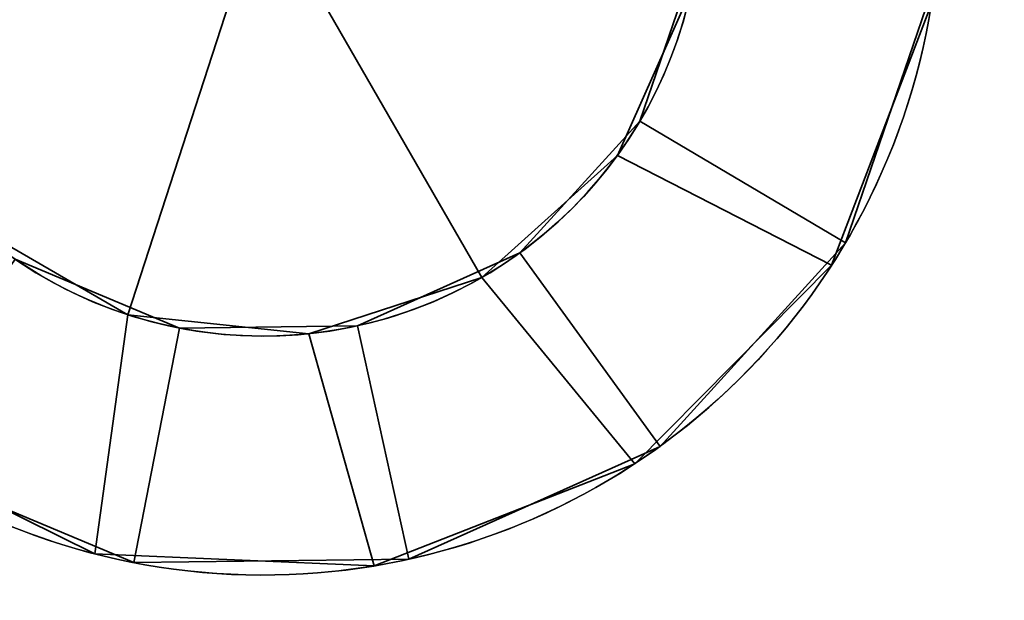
# Model space of a CAD drawing. Header units: millimetres. Extents: x -603 to 3703, y -120 to 193.
# Tile 431 of 656: x 1987 to 2000, y -69 to -62. Entities that reach past the tile are written whole.
import ezdxf

# ---------------------------------------------------------------- set-up
doc = ezdxf.new("R2010")
doc.units = ezdxf.units.MM
doc.layers.add('152', color=7, linetype='Continuous', true_color=0xffffff)

# ---------------------------------------------------------------- blocks, each defined once
blk = doc.blocks.new('UG_SURFACE_081')
at = {"layer": '152', "color": 252, "linetype": 'Continuous', "lineweight": 35}
for points in [[(1998.934, -61.56, 265), (1997.815, -64.83, 265), (1995.233, -63.302, 265), (1995.957, -61.186, 265)], [(1995.957, -61.186, 302), (1995.233, -63.302, 302), (1997.815, -64.83, 302), (1998.934, -61.56, 302)], [(1995.957, -61.186, 302), (1995.957, -61.186, 265), (1995.233, -63.302, 265), (1995.233, -63.302, 302)], [(1995.957, -61.186, 425), (1995.233, -63.302, 425), (1997.815, -64.83, 425), (1998.934, -61.56, 425)], [(1998.934, -61.56, 388), (1997.815, -64.83, 388), (1995.233, -63.302, 388), (1995.957, -61.186, 388)], [(1995.957, -61.186, 425), (1995.957, -61.186, 388), (1995.233, -63.302, 388), (1995.233, -63.302, 425)], [(1997.815, -64.83, 302), (1997.815, -64.83, 265), (1998.934, -61.56, 265), (1998.934, -61.56, 302)], [(1997.815, -64.83, 425), (1997.815, -64.83, 388), (1998.934, -61.56, 388), (1998.934, -61.56, 425)], [(1993.726, -64.954, 265), (1995.233, -63.302, 265), (1997.815, -64.83, 265), (1995.486, -67.384, 265)], [(1995.486, -67.384, 302), (1997.815, -64.83, 302), (1995.233, -63.302, 302), (1993.726, -64.954, 302)], [(1995.233, -63.302, 302), (1995.233, -63.302, 265), (1993.726, -64.954, 265), (1993.726, -64.954, 302)], [(1995.486, -67.384, 425), (1997.815, -64.83, 425), (1995.233, -63.302, 425), (1993.726, -64.954, 425)], [(1993.726, -64.954, 388), (1995.233, -63.302, 388), (1997.815, -64.83, 388), (1995.486, -67.384, 388)], [(1995.233, -63.302, 425), (1995.233, -63.302, 388), (1993.726, -64.954, 388), (1993.726, -64.954, 425)], [(1995.486, -67.384, 302), (1995.486, -67.384, 265), (1997.815, -64.83, 265), (1997.815, -64.83, 302)], [(1995.486, -67.384, 425), (1995.486, -67.384, 388), (1997.815, -64.83, 388), (1997.815, -64.83, 425)], [(1988.877, -68.844, 265), (1985.689, -67.508, 265), (1987.387, -65.034, 265), (1989.45, -65.899, 265)], [(1989.45, -65.899, 302), (1987.387, -65.034, 302), (1985.689, -67.508, 302), (1988.877, -68.844, 302)], [(1989.45, -65.899, 425), (1987.387, -65.034, 425), (1985.689, -67.508, 425), (1988.877, -68.844, 425)], [(1988.877, -68.844, 388), (1985.689, -67.508, 388), (1987.387, -65.034, 388), (1989.45, -65.899, 388)], [(1989.45, -65.899, 302), (1989.45, -65.899, 265), (1987.387, -65.034, 265), (1987.387, -65.034, 302)], [(1989.45, -65.899, 425), (1989.45, -65.899, 388), (1987.387, -65.034, 388), (1987.387, -65.034, 425)], [(1995.486, -67.384, 265), (1992.333, -68.8, 265), (1991.686, -65.871, 265), (1993.726, -64.954, 265)], [(1993.726, -64.954, 302), (1991.686, -65.871, 302), (1992.333, -68.8, 302), (1995.486, -67.384, 302)], [(1993.726, -64.954, 302), (1993.726, -64.954, 265), (1991.686, -65.871, 265), (1991.686, -65.871, 302)], [(1993.726, -64.954, 425), (1991.686, -65.871, 425), (1992.333, -68.8, 425), (1995.486, -67.384, 425)], [(1995.486, -67.384, 388), (1992.333, -68.8, 388), (1991.686, -65.871, 388), (1993.726, -64.954, 388)], [(1993.726, -64.954, 425), (1993.726, -64.954, 388), (1991.686, -65.871, 388), (1991.686, -65.871, 425)], [(1992.333, -68.8, 265), (1988.877, -68.844, 265), (1989.45, -65.899, 265), (1991.686, -65.871, 265)], [(1991.686, -65.871, 302), (1989.45, -65.899, 302), (1988.877, -68.844, 302), (1992.333, -68.8, 302)], [(1991.686, -65.871, 425), (1989.45, -65.899, 425), (1988.877, -68.844, 425), (1992.333, -68.8, 425)], [(1992.333, -68.8, 388), (1988.877, -68.844, 388), (1989.45, -65.899, 388), (1991.686, -65.871, 388)], [(1991.686, -65.871, 302), (1991.686, -65.871, 265), (1989.45, -65.899, 265), (1989.45, -65.899, 302)], [(1991.686, -65.871, 425), (1991.686, -65.871, 388), (1989.45, -65.899, 388), (1989.45, -65.899, 425)], [(1992.333, -68.8, 302), (1992.333, -68.8, 265), (1995.486, -67.384, 265), (1995.486, -67.384, 302)], [(1992.333, -68.8, 425), (1992.333, -68.8, 388), (1995.486, -67.384, 388), (1995.486, -67.384, 425)], [(1985.689, -67.508, 302), (1985.689, -67.508, 265), (1988.877, -68.844, 265), (1988.877, -68.844, 302)], [(1985.689, -67.508, 425), (1985.689, -67.508, 388), (1988.877, -68.844, 388), (1988.877, -68.844, 425)], [(1988.877, -68.844, 302), (1988.877, -68.844, 265), (1992.333, -68.8, 265), (1992.333, -68.8, 302)], [(1988.877, -68.844, 425), (1988.877, -68.844, 388), (1992.333, -68.8, 388), (1992.333, -68.8, 425)]]:
    blk.add_3dface(points, dxfattribs=at)
blk = doc.blocks.new('UG_SURFACE_082')
at = {"layer": '152', "color": 252, "linetype": 'Continuous', "lineweight": 35}
for points in [[(1985.476, -58.263, 1860), (1985, -60.5, 1860), (1985.476, -62.737, 1860), (1990.5, -60.5, 1860)], [(1985.476, -62.737, 1700), (1985, -60.5, 1700), (1985.476, -58.263, 1700), (1990.5, -60.5, 1700)], [(1985.476, -62.737, 1860), (1986.82, -64.587, 1860), (1988.8, -65.731, 1860), (1990.5, -60.5, 1860)], [(1988.8, -65.731, 1700), (1986.82, -64.587, 1700), (1985.476, -62.737, 1700), (1990.5, -60.5, 1700)], [(1988.8, -65.731, 1860), (1991.075, -65.97, 1860), (1993.25, -65.263, 1860), (1990.5, -60.5, 1860)], [(1993.25, -65.263, 1700), (1991.075, -65.97, 1700), (1988.8, -65.731, 1700), (1990.5, -60.5, 1700)], [(1993.25, -65.263, 1860), (1994.95, -63.733, 1860), (1995.88, -61.644, 1860), (1990.5, -60.5, 1860)], [(1990.5, -60.5, 1700), (1995.88, -61.644, 1700), (1994.95, -63.733, 1700), (1993.25, -65.263, 1700)], [(1994.95, -63.733, 1738), (1994.95, -63.733, 1700), (1995.88, -61.644, 1700), (1995.88, -61.644, 1738)], [(1995.88, -61.644, 1822), (1995.88, -61.644, 1860), (1994.95, -63.733, 1860), (1994.95, -63.733, 1822)], [(1995.88, -61.644, 1822), (1994.95, -63.733, 1822), (1997.641, -65.11, 1822), (1998.895, -61.83, 1822)], [(1998.895, -61.83, 1738), (1997.641, -65.11, 1738), (1994.95, -63.733, 1738), (1995.88, -61.644, 1738)], [(1998.895, -61.83, 1738), (1998.895, -61.83, 1822), (1997.641, -65.11, 1822), (1997.641, -65.11, 1738)], [(1993.25, -65.263, 1738), (1993.25, -65.263, 1700), (1994.95, -63.733, 1700), (1994.95, -63.733, 1738)], [(1994.95, -63.733, 1822), (1994.95, -63.733, 1860), (1993.25, -65.263, 1860), (1993.25, -65.263, 1822)], [(1994.95, -63.733, 1822), (1993.25, -65.263, 1822), (1995.168, -67.604, 1822), (1997.641, -65.11, 1822)], [(1997.641, -65.11, 1738), (1995.168, -67.604, 1738), (1993.25, -65.263, 1738), (1994.95, -63.733, 1738)], [(1985.24, -67.177, 1822), (1988.388, -68.734, 1822), (1988.8, -65.731, 1822), (1986.82, -64.587, 1822)], [(1986.82, -64.587, 1738), (1988.8, -65.731, 1738), (1988.388, -68.734, 1738), (1985.24, -67.177, 1738)], [(1986.82, -64.587, 1738), (1986.82, -64.587, 1700), (1988.8, -65.731, 1700), (1988.8, -65.731, 1738)], [(1988.8, -65.731, 1822), (1988.8, -65.731, 1860), (1986.82, -64.587, 1860), (1986.82, -64.587, 1822)], [(1997.641, -65.11, 1738), (1997.641, -65.11, 1822), (1995.168, -67.604, 1822), (1995.168, -67.604, 1738)], [(1991.075, -65.97, 1738), (1991.075, -65.97, 1700), (1993.25, -65.263, 1700), (1993.25, -65.263, 1738)], [(1993.25, -65.263, 1822), (1993.25, -65.263, 1860), (1991.075, -65.97, 1860), (1991.075, -65.97, 1822)], [(1993.25, -65.263, 1822), (1991.075, -65.97, 1822), (1991.897, -68.884, 1822), (1995.168, -67.604, 1822)], [(1995.168, -67.604, 1738), (1991.897, -68.884, 1738), (1991.075, -65.97, 1738), (1993.25, -65.263, 1738)], [(1991.075, -65.97, 1822), (1988.8, -65.731, 1822), (1988.388, -68.734, 1822), (1991.897, -68.884, 1822)], [(1991.897, -68.884, 1738), (1988.388, -68.734, 1738), (1988.8, -65.731, 1738), (1991.075, -65.97, 1738)], [(1988.8, -65.731, 1738), (1988.8, -65.731, 1700), (1991.075, -65.97, 1700), (1991.075, -65.97, 1738)], [(1991.075, -65.97, 1822), (1991.075, -65.97, 1860), (1988.8, -65.731, 1860), (1988.8, -65.731, 1822)], [(1988.388, -68.734, 1738), (1988.388, -68.734, 1822), (1985.24, -67.177, 1822), (1985.24, -67.177, 1738)], [(1995.168, -67.604, 1738), (1995.168, -67.604, 1822), (1991.897, -68.884, 1822), (1991.897, -68.884, 1738)], [(1991.897, -68.884, 1738), (1991.897, -68.884, 1822), (1988.388, -68.734, 1822), (1988.388, -68.734, 1738)]]:
    blk.add_3dface(points, dxfattribs=at)
blk = doc.blocks.new('UG_SURFACE_083')
at = {"layer": '152', "color": 252, "linetype": 'Continuous', "lineweight": 35}
for points in [[(1985.476, -58.263, 425), (1985, -60.5, 425), (1985.476, -62.737, 425), (1990.5, -60.5, 425)], [(1985.476, -62.737, 265), (1985, -60.5, 265), (1985.476, -58.263, 265), (1990.5, -60.5, 265)], [(1985.476, -62.737, 425), (1986.82, -64.587, 425), (1988.8, -65.731, 425), (1990.5, -60.5, 425)], [(1988.8, -65.731, 265), (1986.82, -64.587, 265), (1985.476, -62.737, 265), (1990.5, -60.5, 265)], [(1988.8, -65.731, 425), (1991.075, -65.97, 425), (1993.25, -65.263, 425), (1990.5, -60.5, 425)], [(1993.25, -65.263, 265), (1991.075, -65.97, 265), (1988.8, -65.731, 265), (1990.5, -60.5, 265)], [(1993.25, -65.263, 425), (1994.95, -63.733, 425), (1995.88, -61.644, 425), (1990.5, -60.5, 425)], [(1990.5, -60.5, 265), (1995.88, -61.644, 265), (1994.95, -63.733, 265), (1993.25, -65.263, 265)], [(1994.95, -63.733, 303), (1994.95, -63.733, 265), (1995.88, -61.644, 265), (1995.88, -61.644, 303)], [(1995.88, -61.644, 387), (1995.88, -61.644, 425), (1994.95, -63.733, 425), (1994.95, -63.733, 387)], [(1995.88, -61.644, 387), (1994.95, -63.733, 387), (1997.641, -65.11, 387), (1998.895, -61.83, 387)], [(1998.895, -61.83, 303), (1997.641, -65.11, 303), (1994.95, -63.733, 303), (1995.88, -61.644, 303)], [(1998.895, -61.83, 303), (1998.895, -61.83, 387), (1997.641, -65.11, 387), (1997.641, -65.11, 303)], [(1993.25, -65.263, 303), (1993.25, -65.263, 265), (1994.95, -63.733, 265), (1994.95, -63.733, 303)], [(1994.95, -63.733, 387), (1994.95, -63.733, 425), (1993.25, -65.263, 425), (1993.25, -65.263, 387)], [(1994.95, -63.733, 387), (1993.25, -65.263, 387), (1995.168, -67.604, 387), (1997.641, -65.11, 387)], [(1997.641, -65.11, 303), (1995.168, -67.604, 303), (1993.25, -65.263, 303), (1994.95, -63.733, 303)], [(1985.24, -67.177, 387), (1988.388, -68.734, 387), (1988.8, -65.731, 387), (1986.82, -64.587, 387)], [(1986.82, -64.587, 303), (1988.8, -65.731, 303), (1988.388, -68.734, 303), (1985.24, -67.177, 303)], [(1986.82, -64.587, 303), (1986.82, -64.587, 265), (1988.8, -65.731, 265), (1988.8, -65.731, 303)], [(1988.8, -65.731, 387), (1988.8, -65.731, 425), (1986.82, -64.587, 425), (1986.82, -64.587, 387)], [(1997.641, -65.11, 303), (1997.641, -65.11, 387), (1995.168, -67.604, 387), (1995.168, -67.604, 303)], [(1991.075, -65.97, 303), (1991.075, -65.97, 265), (1993.25, -65.263, 265), (1993.25, -65.263, 303)], [(1993.25, -65.263, 387), (1993.25, -65.263, 425), (1991.075, -65.97, 425), (1991.075, -65.97, 387)], [(1993.25, -65.263, 387), (1991.075, -65.97, 387), (1991.897, -68.884, 387), (1995.168, -67.604, 387)], [(1995.168, -67.604, 303), (1991.897, -68.884, 303), (1991.075, -65.97, 303), (1993.25, -65.263, 303)], [(1991.075, -65.97, 387), (1988.8, -65.731, 387), (1988.388, -68.734, 387), (1991.897, -68.884, 387)], [(1991.897, -68.884, 303), (1988.388, -68.734, 303), (1988.8, -65.731, 303), (1991.075, -65.97, 303)], [(1988.8, -65.731, 303), (1988.8, -65.731, 265), (1991.075, -65.97, 265), (1991.075, -65.97, 303)], [(1991.075, -65.97, 387), (1991.075, -65.97, 425), (1988.8, -65.731, 425), (1988.8, -65.731, 387)], [(1988.388, -68.734, 303), (1988.388, -68.734, 387), (1985.24, -67.177, 387), (1985.24, -67.177, 303)], [(1995.168, -67.604, 303), (1995.168, -67.604, 387), (1991.897, -68.884, 387), (1991.897, -68.884, 303)], [(1991.897, -68.884, 303), (1991.897, -68.884, 387), (1988.388, -68.734, 387), (1988.388, -68.734, 303)]]:
    blk.add_3dface(points, dxfattribs=at)
blk = doc.blocks.new('UG_SURFACE_084')
at = {"layer": '152', "color": 252, "linetype": 'Continuous', "lineweight": 35}
for points in [[(1998.934, -61.56, 1700), (1997.815, -64.83, 1700), (1995.233, -63.302, 1700), (1995.957, -61.186, 1700)], [(1995.957, -61.186, 1737), (1995.233, -63.302, 1737), (1997.815, -64.83, 1737), (1998.934, -61.56, 1737)], [(1995.957, -61.186, 1737), (1995.957, -61.186, 1700), (1995.233, -63.302, 1700), (1995.233, -63.302, 1737)], [(1995.957, -61.186, 1860), (1995.233, -63.302, 1860), (1997.815, -64.83, 1860), (1998.934, -61.56, 1860)], [(1998.934, -61.56, 1823), (1997.815, -64.83, 1823), (1995.233, -63.302, 1823), (1995.957, -61.186, 1823)], [(1995.957, -61.186, 1860), (1995.957, -61.186, 1823), (1995.233, -63.302, 1823), (1995.233, -63.302, 1860)], [(1997.815, -64.83, 1737), (1997.815, -64.83, 1700), (1998.934, -61.56, 1700), (1998.934, -61.56, 1737)], [(1997.815, -64.83, 1860), (1997.815, -64.83, 1823), (1998.934, -61.56, 1823), (1998.934, -61.56, 1860)], [(1993.726, -64.954, 1700), (1995.233, -63.302, 1700), (1997.815, -64.83, 1700), (1995.486, -67.384, 1700)], [(1995.486, -67.384, 1737), (1997.815, -64.83, 1737), (1995.233, -63.302, 1737), (1993.726, -64.954, 1737)], [(1995.233, -63.302, 1737), (1995.233, -63.302, 1700), (1993.726, -64.954, 1700), (1993.726, -64.954, 1737)], [(1995.486, -67.384, 1860), (1997.815, -64.83, 1860), (1995.233, -63.302, 1860), (1993.726, -64.954, 1860)], [(1993.726, -64.954, 1823), (1995.233, -63.302, 1823), (1997.815, -64.83, 1823), (1995.486, -67.384, 1823)], [(1995.233, -63.302, 1860), (1995.233, -63.302, 1823), (1993.726, -64.954, 1823), (1993.726, -64.954, 1860)], [(1995.486, -67.384, 1737), (1995.486, -67.384, 1700), (1997.815, -64.83, 1700), (1997.815, -64.83, 1737)], [(1995.486, -67.384, 1860), (1995.486, -67.384, 1823), (1997.815, -64.83, 1823), (1997.815, -64.83, 1860)], [(1988.877, -68.844, 1700), (1985.689, -67.508, 1700), (1987.387, -65.034, 1700), (1989.45, -65.899, 1700)], [(1989.45, -65.899, 1737), (1987.387, -65.034, 1737), (1985.689, -67.508, 1737), (1988.877, -68.844, 1737)], [(1989.45, -65.899, 1860), (1987.387, -65.034, 1860), (1985.689, -67.508, 1860), (1988.877, -68.844, 1860)], [(1988.877, -68.844, 1823), (1985.689, -67.508, 1823), (1987.387, -65.034, 1823), (1989.45, -65.899, 1823)], [(1989.45, -65.899, 1737), (1989.45, -65.899, 1700), (1987.387, -65.034, 1700), (1987.387, -65.034, 1737)], [(1989.45, -65.899, 1860), (1989.45, -65.899, 1823), (1987.387, -65.034, 1823), (1987.387, -65.034, 1860)], [(1995.486, -67.384, 1700), (1992.333, -68.8, 1700), (1991.686, -65.871, 1700), (1993.726, -64.954, 1700)], [(1993.726, -64.954, 1737), (1991.686, -65.871, 1737), (1992.333, -68.8, 1737), (1995.486, -67.384, 1737)], [(1993.726, -64.954, 1737), (1993.726, -64.954, 1700), (1991.686, -65.871, 1700), (1991.686, -65.871, 1737)], [(1993.726, -64.954, 1860), (1991.686, -65.871, 1860), (1992.333, -68.8, 1860), (1995.486, -67.384, 1860)], [(1995.486, -67.384, 1823), (1992.333, -68.8, 1823), (1991.686, -65.871, 1823), (1993.726, -64.954, 1823)], [(1993.726, -64.954, 1860), (1993.726, -64.954, 1823), (1991.686, -65.871, 1823), (1991.686, -65.871, 1860)], [(1992.333, -68.8, 1700), (1988.877, -68.844, 1700), (1989.45, -65.899, 1700), (1991.686, -65.871, 1700)], [(1991.686, -65.871, 1737), (1989.45, -65.899, 1737), (1988.877, -68.844, 1737), (1992.333, -68.8, 1737)], [(1991.686, -65.871, 1860), (1989.45, -65.899, 1860), (1988.877, -68.844, 1860), (1992.333, -68.8, 1860)], [(1992.333, -68.8, 1823), (1988.877, -68.844, 1823), (1989.45, -65.899, 1823), (1991.686, -65.871, 1823)], [(1991.686, -65.871, 1737), (1991.686, -65.871, 1700), (1989.45, -65.899, 1700), (1989.45, -65.899, 1737)], [(1991.686, -65.871, 1860), (1991.686, -65.871, 1823), (1989.45, -65.899, 1823), (1989.45, -65.899, 1860)], [(1992.333, -68.8, 1737), (1992.333, -68.8, 1700), (1995.486, -67.384, 1700), (1995.486, -67.384, 1737)], [(1992.333, -68.8, 1860), (1992.333, -68.8, 1823), (1995.486, -67.384, 1823), (1995.486, -67.384, 1860)], [(1985.689, -67.508, 1737), (1985.689, -67.508, 1700), (1988.877, -68.844, 1700), (1988.877, -68.844, 1737)], [(1985.689, -67.508, 1860), (1985.689, -67.508, 1823), (1988.877, -68.844, 1823), (1988.877, -68.844, 1860)], [(1988.877, -68.844, 1737), (1988.877, -68.844, 1700), (1992.333, -68.8, 1700), (1992.333, -68.8, 1737)], [(1988.877, -68.844, 1860), (1988.877, -68.844, 1823), (1992.333, -68.8, 1823), (1992.333, -68.8, 1860)]]:
    blk.add_3dface(points, dxfattribs=at)

msp = doc.modelspace()

# ---------------------------------------------------------------- linework, layer by layer
at = {"layer": '152', "color": 252, "linetype": 'Continuous', "lineweight": -3, "true_color": 0x939598, "extrusion": (0, 0, -1)}
for centre in [(-1990.5, -60.5, -1860), (-1990.5, -60.5, -1700), (-1990.5, -60.5, -265), (-1990.5, -60.5, -425)]:
    msp.add_circle(centre, 5.5, dxfattribs=at)
for centre, radius, start, end in [((-1990.5, -60.5, -1738), 8.5, 189, 139), ((-1990.5, -60.5, -1822), 8.5, 189, 139), ((-1990.5, -60.5, -303), 8.5, 189, 139), ((-1990.5, -60.5, -387), 8.5, 189, 139), ((-1990.5, -60.5, -302), 8.5, 46.3918, 351.3918), ((-1990.5, -60.5, -388), 8.5, 46.3918, 351.3918), ((-1990.5, -60.5, -1737), 8.5, 46.3918, 351.3918), ((-1990.5, -60.5, -1823), 8.5, 46.3918, 351.3918), ((-1990.5, -60.5, -1738), 5.5, 189, 139), ((-1990.5, -60.5, -1822), 5.5, 189, 139), ((-1990.5, -60.5, -303), 5.5, 189, 139), ((-1990.5, -60.5, -387), 5.5, 189, 139), ((-1990.5, -60.5, -302), 5.5, 46.3918, 351.3918), ((-1990.5, -60.5, -388), 5.5, 46.3918, 351.3918), ((-1990.5, -60.5, -1823), 5.5, 46.3918, 351.3918), ((-1990.5, -60.5, -1737), 5.5, 46.3918, 351.3918)]:
    msp.add_arc(centre, radius, start, end, dxfattribs=at)
at = {"layer": '152', "color": 252, "linetype": 'Continuous', "lineweight": -3, "true_color": 0x939598}
for centre, radius in [((1990.5, -60.5, 425), 8.5), ((1990.5, -60.5, 265), 8.5), ((1990.5, -60.5, 1860), 8.5), ((1990.5, -60.5, 1700), 8.5), ((1990.5, -60.5, 425), 5.5), ((1990.5, -60.5, 265), 5.5), ((1990.5, -60.5, 1860), 5.5), ((1990.5, -60.5, 1700), 5.5)]:
    msp.add_arc(centre, radius, 188.6082, 133.6082, dxfattribs=at)

# ---------------------------------------------------------------- block references
for name in ['UG_SURFACE_081', 'UG_SURFACE_084', 'UG_SURFACE_082', 'UG_SURFACE_083']:
    msp.add_blockref(name, (0, 0), dxfattribs=at)

doc.saveas('drawing.dxf')
